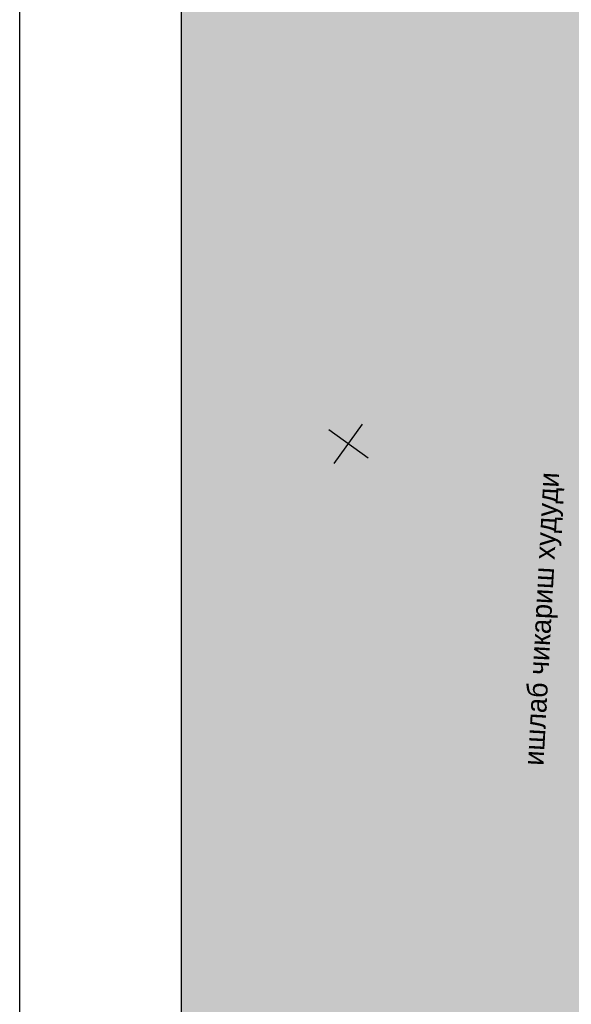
# Model space of a CAD drawing. Extents: x 2906 to 3772, y -3143 to 833.
# Tile 278 of 656: x 2931 to 2999, y -898 to -776. Entities that reach past the tile are written whole.
import ezdxf

# ---------------------------------------------------------------- set-up
doc = ezdxf.new("R2010")
doc.units = 0
doc.header["$MEASUREMENT"] = 0
doc.linetypes.add('CONTI', pattern=[0])
for name, color, linetype in [('(007) Здания', 7, 'Continuous'), ('00.КЖ Штрих', 7, 'Continuous'), ('RAMKA', 250, 'CONTI'), ('SETKR', 2, 'CONTI')]:
    doc.layers.add(name, color=color, linetype=linetype)
doc.styles.add('P-131', font='txt')

# ---------------------------------------------------------------- blocks, each defined once
blk = doc.blocks.new('BL_333')
at = {"color": 0}
for p, q in [((0, -3), (0, 3)), ((-3, 0), (3, 0))]:
    blk.add_line(p, q, dxfattribs=at)
blk = doc.blocks.new('bstrtthtytt434')
at = {"layer": 'SETKR', "color": 92, "rotation": 324.2135499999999}
blk.add_blockref('BL_333', (2971.72, 513.49), dxfattribs=at)
at = {"layer": '(007) Здания', "style": 'P-131'}
blk.add_text('ишлаб чикариш худуди', height=2.5, rotation=86.9149, dxfattribs=at).set_placement((2995.82, 473.71, -416.96))

msp = doc.modelspace()

# ---------------------------------------------------------------- hatches: boundary and pattern name
at = {"layer": '00.КЖ Штрих', "linetype": 'ByBlock', "lineweight": 50, "transparency": 33554559}
h = msp.add_hatch(color=254, dxfattribs=at)
h.dxf.hatch_style = 1
h.paths.add_polyline_path([(2951.11, -513.81), (3466.46, -513.81), (3466.46, -1097.81), (2951.11, -1097.81)])

# ---------------------------------------------------------------- linework, layer by layer
at = {"color": 2, "linetype": 'ByBlock', "lineweight": -2}
msp.add_lwpolyline([(2951.11, -513.81), (3466.46, -513.81), (3466.46, -1097.81), (2951.11, -1097.81)], close=True, dxfattribs=at)
at = {"layer": 'RAMKA', "color": 250}
for p, q in [((2931.11, -1102.81), (2931.11, -508.81)), ((2951.11, -1097.81), (2951.11, -513.81))]:
    msp.add_line(p, q, dxfattribs=at)

# ---------------------------------------------------------------- block references
at = {"linetype": 'ByBlock'}
msp.add_blockref('bstrtthtytt434', (0.01, -1342.1), dxfattribs=at)

doc.saveas('drawing.dxf')
